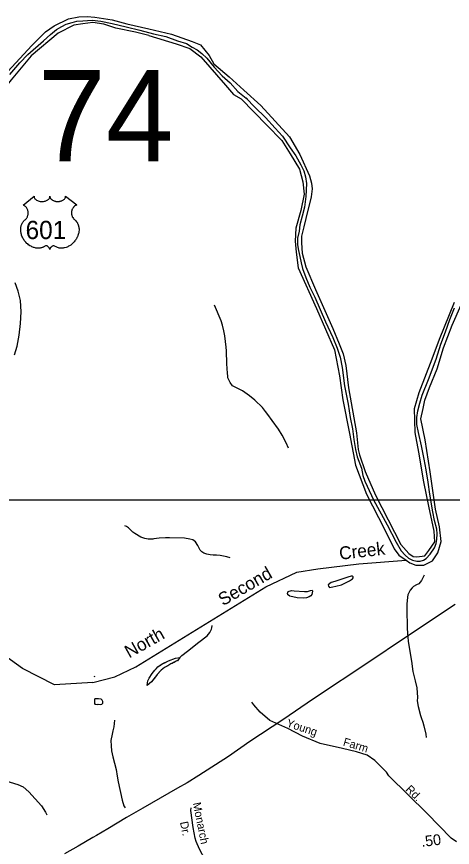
# Model space of a CAD drawing. Extents: x 1473865 to 1648260, y 639067 to 773536.
# Drawn here: x 1554159 to 1559238, y 733795 to 743479 of the extents above; entities that cross this region are included whole.
import ezdxf

# ---------------------------------------------------------------- set-up
doc = ezdxf.new("R2010")
doc.units = 0
for name, color, linetype in [('Exist Boundary Political CountyLine', 7, 'Continuous'), ('Exist Hydrographic Creek Single Shore', 7, 'Continuous'), ('Exist Hydrographic Creek Single Shore Label', 7, 'Continuous'), ('Exist Hydrographic Misc Water Feature', 7, 'Continuous'), ('Exist Hydrographic River Shore', 7, 'Continuous'), ('Exist Road Non-System Type 51', 7, 'Continuous'), ('Exist Road Non-System Type 51 Label', 7, 'Continuous'), ('Exist Road Primary US Attributed', 7, 'Continuous'), ('Exist Road Primary US Shield CELL', 7, 'Continuous'), ('Exist Road Primary US Shield Number Label', 7, 'Continuous'), ('Exist Road Secondary Mileage Hundredths English Label', 7, 'Continuous'), ('Exist Road Secondary Structure Standard Bridge Number Label', 7, 'Continuous'), ('Exist Utilities Electrical Transmission Line', 7, 'Continuous'), ('Map Preparation Inset Cut Line', 7, 'Continuous')]:
    doc.layers.add(name, color=color, linetype=linetype)

msp = doc.modelspace()

# ---------------------------------------------------------------- linework, layer by layer
at = {"layer": 'Exist Boundary Political CountyLine'}
for points in [[(1554080.5, 742804.8), (1554194.3, 742941.5), (1554289.2, 743038.3), (1554470.4, 743197.8), (1554553.9, 743271.8), (1554622.2, 743326.9), (1554684.8, 743364.8), (1554736, 743389.5), (1554808.1, 743410.4), (1554859.4, 743425.6), (1554929.6, 743431.3), (1555039.6, 743437), (1555142.1, 743423.7), (1555274, 743397.1), (1555437.1, 743359.1), (1555596.5, 743319.3)], [(1555596.5, 743319.3), (1555755.9, 743277.5), (1555896.3, 743247.1), (1556033.9, 743195.9), (1556138.2, 743163.6), (1556206.5, 743123.7), (1556263.4, 743091.5), (1556318.5, 743047.8), (1556377.3, 742992.8), (1556462.7, 742888.3), (1556553.7, 742789.6), (1556647.7, 742708), (1556736.8, 742607.4), (1556833.6, 742529.6), (1556936.1, 742421.3), (1557059.4, 742303.6), (1557174.2, 742180.3), (1557257.7, 742085.3), (1557346.8, 741948.7), (1557411.4, 741857.5), (1557473, 741749.3), (1557505.3, 741681), (1557524.3, 741612.6), (1557537.5, 741532.9), (1557530.9, 741382.9), (1557515.7, 741257.6), (1557487.3, 741153.2), (1557458.8, 741050.7), (1557450.3, 740976.7), (1557433.2, 740895.1), (1557433.2, 740819.1), (1557444.6, 740750.8), (1557460.7, 740684.3), (1557475.9, 740610.3), (1557491, 740543.9), (1557529, 740439.4), (1557574.5, 740325.5), (1557636.2, 740207.8), (1557760.5, 739921.2), (1557845.9, 739738.9), (1557896.1, 739613.7), (1557928.4, 739511.1), (1557953.1, 739389.6), (1557978.7, 739177), (1558021.4, 738962.5), (1558047.9, 738804.9), (1558072.6, 738672.1), (1558088.7, 738550.6), (1558107.7, 738432.9), (1558126.7, 738347.4), (1558177, 738214.6), (1558194, 738129.1), (1558218.7, 738062.7), (1558245.3, 738003.8), (1558320.2, 737844.4), (1558477.7, 737553.9), (1558582, 737354.6), (1558642.8, 737250.2), (1558688.3, 737200.8), (1558728.1, 737164.8), (1558771.8, 737143.9), (1558823, 737130.6), (1558862.9, 737132.5), (1558900.8, 737142), (1558933.1, 737161), (1558980.5, 737214.1), (1559027.9, 737286.3), (1559048.8, 737335.6), (1559058.3, 737385), (1559062.1, 737449.5), (1559055.4, 737502.7), (1559030.8, 737605.2), (1559009.9, 737707.7), (1558974.8, 737912.7), (1558953.9, 738051.3), (1558933.1, 738195.6), (1558909.3, 738319), (1558879, 738476.5), (1558844.8, 738630.3), (1558824.9, 738723.3), (1558823, 738806.8), (1558836.3, 738882.8), (1558859.1, 738973.9), (1558884.7, 739065), (1558960.6, 739247.3), (1559048.8, 739484.6), (1559101.9, 739661.1), (1559157, 739805.4), (1559207.2, 739949.7), (1559264.2, 740082.6)]]:
    msp.add_lwpolyline(points, dxfattribs=at)
at = {"layer": 'Exist Hydrographic Creek Single Shore'}
msp.add_line((1555064.2, 735785.8), (1555075.6, 735789.5), dxfattribs=at)
for points in [[(1555048.3, 735718.3), (1555303.1, 735783.3), (1555549.6, 735900), (1557062.3, 736832), (1557423.3, 737001.9), (1557670, 737040.9), (1558147.9, 737099.2), (1558700.8, 737142.5)], [(1555048.3, 735718.3), (1554599.8, 735690.5), (1554226.6, 735881.4), (1553679.2, 736273.4), (1553249.2, 736465.9), (1553032.2, 736467), (1552873.2, 736420.9), (1552310.4, 735868.9), (1552111.2, 735740.9), (1551925.7, 735700.9), (1551778.1, 735722.7)]]:
    msp.add_lwpolyline(points, dxfattribs=at)
at = {"layer": 'Exist Hydrographic Misc Water Feature'}
for p, q in [((1556835.4, 742531.2), (1556866.6, 742497.2)), ((1556541.6, 739932.9), (1556466.1, 740114.2)), ((1556060.6, 736006.9), (1556033.9, 735970.5)), ((1555071.1, 735464.8), (1555072, 735526.3))]:
    msp.add_line(p, q, dxfattribs=at)
for points in [[(1556620.3, 739288), (1556614.9, 739321.7), (1556610.2, 739431.8), (1556604.5, 739582.1), (1556601.1, 739626.5), (1556585.1, 739758), (1556573.9, 739814.9), (1556558.9, 739880.9), (1556541.6, 739932.9)], [(1557328.3, 738447.3), (1557301.3, 738511.8), (1557254.5, 738600.6), (1557211.6, 738668.7), (1557136.9, 738772), (1557086, 738841.2), (1557058.4, 738877), (1557023.2, 738922), (1556936.3, 739007.5), (1556875, 739057.9), (1556789.8, 739117.1), (1556676.7, 739175.2), (1556647.1, 739215.2), (1556621.9, 739267.4), (1556620.3, 739288)], [(1556649.7, 737170.1), (1556607.9, 737180.8), (1556569.8, 737189.8), (1556530, 737196.4), (1556490.1, 737200.4), (1556450.1, 737199.6), (1556414, 737203.6), (1556374.2, 737214.3), (1556342.2, 737224.8), (1556318.6, 737239.2), (1556296.8, 737259.3), (1556271.6, 737312.4), (1556244.2, 737356.4), (1556212.4, 737379.2), (1556176.6, 737389.8), (1556114.7, 737398.4), (1555940.7, 737405.2), (1555892.7, 737403.7), (1555820.6, 737398.6), (1555756.4, 737391.7), (1555748.3, 737387.8), (1555692.3, 737386.5), (1555652.4, 737394.7), (1555604.8, 737412), (1555535.3, 737454.4), (1555513.5, 737471.3), (1555462.2, 737520), (1555438.5, 737536), (1555420.5, 737542.1)], [(1557843.2, 736830.9), (1557881.3, 736838.3), (1557945.7, 736857.5), (1558040.4, 736902.4), (1558072.6, 736923.9), (1558082.9, 736937.7), (1558082.9, 736950), (1558073.1, 736957.5), (1558059.1, 736957.8), (1558018.8, 736944.7), (1557866, 736894.4), (1557826, 736881.3), (1557791.5, 736854.1), (1557793.4, 736841.7), (1557807.2, 736825.9), (1557843.2, 736830.9)], [(1558907.6, 736969.4), (1558893.1, 736936), (1558884.9, 736919.8), (1558876.6, 736904.4), (1558846.1, 736868.9), (1558818, 736857.1), (1558785.5, 736835.6), (1558769.4, 736819.5), (1558745.1, 736793.8), (1558722.3, 736748.3)], [(1557339.5, 736726.2), (1557319.6, 736740.5), (1557315.8, 736752.9), (1557324.3, 736776.5), (1557364.3, 736788.1), (1557392.4, 736785.9)], [(1557392.4, 736785.9), (1557514.3, 736777.6), (1557550.4, 736779.4), (1557582.5, 736791), (1557602.6, 736792.3), (1557608.3, 736780.6), (1557597.9, 736742.3), (1557587.5, 736728.6), (1557569.5, 736715), (1557539.3, 736705.7), (1557505.1, 736699.8), (1557427.3, 736704.7), (1557343.5, 736724.5), (1557339.5, 736726.2)], [(1558722.3, 736748.3), (1558718.2, 736738.6), (1558713.9, 736710.7), (1558706.5, 736630.4), (1558705.9, 736574.7), (1558710.5, 736350.5), (1558713.7, 736293.8), (1558724.4, 736198.4), (1558731.7, 736149.8), (1558763.1, 735967), (1558777.2, 735846.9), (1558805.7, 735734.8), (1558822.6, 735654), (1558831.1, 735542.2), (1558828.4, 735502.1), (1558837.5, 735437.9), (1558866, 735333.9), (1558873.5, 735309.1), (1558892.9, 735252.9), (1558904.2, 735213.3), (1558926.8, 735116.8), (1558932.1, 735076.6)], [(1556060.6, 736006.9), (1556084.9, 736031.9), (1556151.7, 736083.1), (1556281.2, 736185.5), (1556378.4, 736262.3), (1556408.9, 736299.4), (1556429.6, 736339.2), (1556433.8, 736355.5), (1556436.3, 736383.4)], [(1556033.9, 735970.5), (1556028, 735969), (1556017.8, 735965.1), (1555995.7, 735951.6), (1555987.7, 735951.8), (1555971.6, 735939.8), (1555955.5, 735934.4), (1555931.2, 735920.1), (1555923.1, 735912.9), (1555882.8, 735890.7), (1555842.4, 735862), (1555836.3, 735851.4), (1555797.7, 735812), (1555779.4, 735784.5), (1555750.8, 735753.1), (1555746.7, 735743.3), (1555730.3, 735723.1), (1555679.8, 735682.3), (1555684.1, 735711.7)], [(1556033.9, 735970.5), (1556028, 735969), (1556017.8, 735965.1), (1555955.5, 735934.4), (1555931.2, 735920.1), (1555882.8, 735890.7), (1555842.4, 735862), (1555797.7, 735812), (1555779.4, 735784.5), (1555746.7, 735743.3), (1555730.3, 735723.1), (1555679.8, 735682.3), (1555684.1, 735711.7)], [(1555684.1, 735711.7), (1555688.4, 735735.4), (1555702.9, 735768), (1555739.7, 735823), (1555770.4, 735862.6), (1555786.5, 735876.3), (1555804.8, 735898), (1555839.2, 735919.5), (1555855.3, 735933.1), (1555885.6, 735944.8), (1555927.9, 735968.6), (1556012.4, 735998.9), (1556060.6, 736006.9)], [(1555684.1, 735711.7), (1555688.4, 735735.4), (1555702.9, 735768), (1555739.7, 735823), (1555770.4, 735862.6), (1555804.8, 735898), (1555855.3, 735933.1), (1555927.9, 735968.6), (1556012.4, 735998.9), (1556060.6, 736006.9)], [(1555071.1, 735464.8), (1555080.2, 735466.3), (1555096.2, 735462.7), (1555110.4, 735464), (1555136.2, 735461.8), (1555152.3, 735465.6), (1555162.6, 735475.3), (1555162.7, 735495), (1555157.1, 735511.5), (1555143.2, 735521.6), (1555113.4, 735528), (1555081.3, 735526.1), (1555072, 735526.3)], [(1555071.1, 735464.8), (1555136.2, 735461.8), (1555152.3, 735465.6), (1555162.6, 735475.3), (1555162.7, 735495), (1555157.1, 735511.5), (1555143.2, 735521.6), (1555113.4, 735528), (1555072, 735526.3)], [(1555299.6, 735277.2), (1555290.5, 735201.1), (1555280, 735153.7), (1555267.1, 735097.3), (1555260.6, 735059.7), (1555258.2, 735041.7), (1555259.4, 734977.7), (1555266.4, 734921.7), (1555281.4, 734849.2), (1555319.5, 734704.8), (1555330.2, 734624.2), (1555341.4, 734560.7), (1555388.3, 734345.6), (1555409.5, 734281.2), (1555423.1, 734257.1)], [(1554032.7, 734570), (1554171.9, 734528.8), (1554234.8, 734502.3), (1554299.9, 734443.8), (1554448.2, 734278.4), (1554494.5, 734205.4), (1554509.8, 734173)]]:
    msp.add_lwpolyline(points, dxfattribs=at)
at = {"layer": 'Exist Hydrographic River Shore'}
for points in [[(1553085.6, 741415.8), (1553107.4, 741528.5), (1553181.3, 741692.6), (1553319.3, 741910.7), (1553481.3, 742098.8), (1553696.8, 742383.8), (1553960.7, 742736), (1554335.7, 743142.5), (1554493.7, 743300.6), (1554597.7, 743372.6), (1554763.6, 743452.7), (1554883.6, 743476.7), (1554981.6, 743478.7), (1555071.5, 743472.7), (1555273.5, 743440.6), (1555441.5, 743394.6), (1555698.1, 743336.8)], [(1555698.1, 743258.8), (1555544.2, 743298.8), (1555316.2, 743344.8), (1555174.3, 743390.8), (1555046.3, 743408.8), (1554932.3, 743392.8), (1554824.3, 743378.8), (1554643.3, 743286.7), (1554327.4, 743022.6), (1554093.4, 742742.5), (1553494.8, 741982.4), (1553406.8, 741866.3), (1553328.9, 741768.3), (1553266.9, 741636.2), (1553220.9, 741546.2), (1553163, 741429.1), (1553153, 741383)], [(1555698.1, 743336.8), (1555963.1, 743274.4), (1556205.9, 743188.9), (1556301.6, 743151.2), (1556402.5, 743026.3), (1556458.9, 742928.8), (1556636, 742775.7), (1556808.7, 742619.9), (1557003.6, 742442), (1557339.6, 742077), (1557459.2, 741869.9), (1557573.6, 741624.4), (1557595.9, 741538.9), (1557604.4, 741470.4), (1557592.4, 741376.3), (1557530.9, 741126), (1557507, 741026.7), (1557477.9, 740920.7), (1557479.6, 740843.7), (1557486.4, 740719.9), (1557530.8, 740560.7), (1557642, 740298.9), (1557845, 739844.7), (1557916.6, 739666.4), (1557966.1, 739546.6), (1557995.2, 739411.4), (1558026, 739153.1), (1558121.6, 738625.6), (1558140.4, 738433.2), (1558154, 738371.6), (1558222.4, 738174.9), (1558342.1, 737899.4), (1558637.5, 737324.7), (1558729.8, 737220.3)], [(1555698.1, 743258.8), (1556018, 743162.8), (1556178.7, 743108.1), (1556304.3, 743011.5), (1556593.3, 742681.3), (1556687.3, 742571.8), (1556776.2, 742520.4), (1557076.5, 742215.1), (1557250.5, 742032.9), (1557348, 741880.6), (1557455.7, 741699.2), (1557496.6, 741554.7), (1557510.3, 741411), (1557471, 741217.6), (1557414.6, 741012.1), (1557406.1, 740861.5), (1557416.3, 740734.9), (1557442, 740551.8), (1557652.2, 740075.6), (1557865.5, 739594.5), (1557921.9, 739291.6), (1557962.9, 739010.3), (1558038.2, 738618.4), (1558108.1, 738249.1), (1558238.1, 737912), (1558448.3, 737503.1), (1558560.5, 737273.5), (1558611.8, 737200), (1558700.8, 737142.5)], [(1558700.8, 737142.5), (1558743, 737112.3), (1558811.4, 737083.2), (1558905.4, 737085), (1559006.3, 737136.3), (1559067.8, 737228.7), (1559105.5, 737360.4), (1559086.6, 737531.6), (1559040.5, 737736.9), (1558980.6, 738173.3), (1558920.7, 738546.3), (1558869.5, 738789.8), (1558896.8, 738911.3), (1558917.3, 739008.8), (1558972, 739156), (1559060.9, 739374), (1559132.7, 739617), (1559233.5, 739881), (1559339.4, 740120.6)], [(1558729.8, 737220.3), (1558780.6, 737184.5), (1558825.1, 737181.1), (1558915.7, 737194.8), (1558965.3, 737256.4), (1559033.6, 737357.3), (1559026.8, 737482.3), (1558961.8, 737772.1), (1558903.7, 738054.4), (1558845.6, 738402.4), (1558802.9, 738630), (1558796, 738909.4), (1558852.4, 739097.6), (1559002.7, 739488.6), (1559086.4, 739717.9), (1559262.3, 740149.3)]]:
    msp.add_lwpolyline(points, dxfattribs=at)
at = {"layer": 'Exist Road Non-System Type 51'}
for points in [[(1558468.9, 734672.5), (1558335.4, 734809), (1558245.4, 734871), (1558118.7, 734909.9), (1557956.6, 734947.4), (1557695.5, 735006.1), (1557490.7, 735091), (1557321, 735179.9), (1557111.4, 735275.9), (1556996.4, 735371.6), (1556925.2, 735458), (1556899.2, 735488.8)], [(1559285.9, 733860.4), (1559225.5, 733904.4), (1558942.7, 734190.8), (1558497.8, 734629.5), (1558468.9, 734672.5)], [(1556620.6, 733192.8), (1556506.8, 733207.5), (1556447.4, 733228.2), (1556421.4, 733240.5), (1556381.7, 733272.7), (1556362, 733306.9), (1556350.4, 733367), (1556352.7, 733405), (1556369.9, 733542.7), (1556370.1, 733578.7), (1556364.4, 733616.8), (1556356.7, 733648.8), (1556289.6, 733773.4), (1556252.4, 733865.6), (1556240.7, 733901.7), (1556215.6, 734025.8), (1556189.2, 734224.1), (1556191.5, 734256.1)]]:
    msp.add_lwpolyline(points, dxfattribs=at)
at = {"layer": 'Exist Road Primary US Attributed'}
msp.add_lwpolyline([(1554135.2, 739536.7), (1554164.9, 739636.7), (1554190.3, 739764.9), (1554205.2, 739902.7), (1554210.8, 740039.5), (1554204.7, 740169.4), (1554177.1, 740278.6), (1554142.5, 740376.2)], dxfattribs=at)
at = {"layer": 'Exist Road Primary US Shield CELL'}
msp.add_lwpolyline([(1554362, 741385), (1554362.4, 741379.7), (1554363.7, 741373.4), (1554364.6, 741370.1), (1554367.6, 741363.9), (1554372.5, 741356.5), (1554379.3, 741349.3), (1554386.9, 741343), (1554392.1, 741339.7), (1554400.9, 741335), (1554410.8, 741330.8), (1554421.9, 741327.6), (1554433.2, 741325.3), (1554445.6, 741323.9), (1554457.8, 741323.7), (1554471, 741324.7), (1554485.6, 741327.5), (1554492.4, 741329.3), (1554499.9, 741331.8), (1554506.9, 741334.7), (1554514.6, 741338.8), (1554520.7, 741342.8), (1554525.5, 741346.3), (1554532.4, 741352.8), (1554537.8, 741359.6), (1554540.1, 741363.4), (1554542.1, 741367), (1554544.7, 741374.8), (1554545.5, 741378.2), (1554546, 741385.3), (1554546.5, 741379.3), (1554547.1, 741375.6), (1554548.1, 741372), (1554549.6, 741368.1), (1554552.3, 741362.6), (1554555.4, 741358.1), (1554561.1, 741351.3), (1554564.7, 741347.9), (1554567.9, 741345.3), (1554576.7, 741339.3), (1554586.9, 741334.1), (1554591.9, 741331.9), (1554597.1, 741330.1), (1554603.6, 741328.1), (1554610.4, 741326.5), (1554617.1, 741325.4), (1554623.9, 741324.4), (1554630.9, 741323.9), (1554636.6, 741323.7), (1554643.6, 741323.8), (1554650, 741324.2), (1554656.6, 741324.9), (1554663.9, 741326.1), (1554669.8, 741327.4), (1554677.5, 741329.5), (1554684.5, 741332), (1554690.6, 741334.6), (1554698.6, 741338.8), (1554705.1, 741342.9), (1554709.8, 741346.7), (1554715.4, 741351.8), (1554720.7, 741358), (1554723.8, 741362.5), (1554726, 741367.1), (1554728.1, 741372), (1554729.3, 741377.1), (1554730, 741381.6), (1554730.1, 741385.4), (1554858.7, 741283), (1554855.6, 741281.8), (1554848.7, 741278.4), (1554843.1, 741275.2), (1554834.3, 741268.9), (1554830.5, 741265.5), (1554826.7, 741261.9), (1554823.2, 741258.1), (1554820.1, 741254.6), (1554816.4, 741249.4), (1554813, 741244.2), (1554809.8, 741238.5), (1554807.4, 741233.6), (1554803.4, 741223.3), (1554801.5, 741216.7), (1554800.3, 741211.2), (1554798.8, 741199.7), (1554798.4, 741194.2), (1554798.4, 741188.8), (1554798.7, 741183.1), (1554799.2, 741177.7), (1554800.2, 741172), (1554801.1, 741166.9), (1554802.7, 741160.8), (1554805, 741153.6), (1554807.8, 741146.7), (1554813.7, 741135.6), (1554821.3, 741124.2), (1554826.7, 741117.8), (1554832, 741112.3), (1554839.9, 741105.6), (1554844.2, 741101.8), (1554849.1, 741096.9), (1554857.2, 741087.5), (1554860.5, 741083.1), (1554863.8, 741078.2), (1554866.8, 741073.1), (1554869.8, 741067.6), (1554872.3, 741062.8), (1554876.8, 741051.8), (1554880.1, 741041.1), (1554881.6, 741035.5), (1554884, 741022.9), (1554884.9, 741016.6), (1554885.9, 741004.3), (1554885.9, 740989.4), (1554884.8, 740975.3), (1554882.1, 740958.8), (1554879.9, 740948.9), (1554876.6, 740937.5), (1554873.3, 740927.5), (1554867.4, 740912.8), (1554862.2, 740902.2), (1554855.5, 740889.7), (1554850.8, 740882.2), (1554845.4, 740874.2), (1554838.7, 740864.9), (1554830.8, 740855), (1554821.3, 740844.6), (1554813.6, 740836.9), (1554803.6, 740828), (1554797.5, 740823), (1554788.8, 740816.4), (1554777, 740808.5), (1554765.3, 740801.8), (1554755.4, 740796.7), (1554746.5, 740792.9), (1554735.2, 740788.5), (1554716.2, 740783.3), (1554709.3, 740781.8), (1554701.1, 740780.6), (1554693.4, 740779.9), (1554685.9, 740779.4), (1554675.9, 740779.4), (1554666, 740780.2), (1554656.5, 740781.5), (1554646.7, 740783.6), (1554636.5, 740786.6), (1554627.2, 740790.3), (1554617.8, 740794.9), (1554601.9, 740804.9), (1554597.3, 740807.4), (1554594.7, 740808.1), (1554588.5, 740808.4), (1554582.8, 740807.1), (1554576.8, 740804.8), (1554573.3, 740802.9), (1554568.5, 740799.8), (1554564.9, 740796.9), (1554560.5, 740792.7), (1554557.4, 740789.2), (1554555.1, 740786.5), (1554550.6, 740779.4), (1554549, 740776.1), (1554547.4, 740771.7), (1554545.9, 740765.4), (1554543.9, 740773.4), (1554541.5, 740778.7), (1554538.8, 740783.3), (1554535.9, 740787.3), (1554531.5, 740792.5), (1554527.4, 740796.4), (1554522.6, 740800.3), (1554517.4, 740803.4), (1554513.3, 740805.6), (1554509.5, 740807), (1554504.8, 740808.1), (1554501, 740808.4), (1554497.9, 740808.4), (1554493.6, 740807.4), (1554487.8, 740803.2), (1554482.3, 740799.4), (1554476.3, 740795.7), (1554469.2, 740791.9), (1554463.9, 740789.4), (1554457.7, 740787), (1554450.4, 740784.6), (1554442.5, 740782.5), (1554434.4, 740780.9), (1554427.3, 740779.8), (1554419.6, 740779.1), (1554412.7, 740778.9), (1554405.5, 740779), (1554398.7, 740779.5), (1554390.9, 740780.2), (1554381.2, 740781.6), (1554373.1, 740783.4), (1554364.6, 740785.7), (1554355.9, 740788.5), (1554346.5, 740792), (1554334.8, 740797.1), (1554326.7, 740801.3), (1554313.9, 740808.7), (1554298.8, 740819.1), (1554287.5, 740828.3), (1554279.2, 740835.8), (1554266.9, 740848.3), (1554259.8, 740856.4), (1554248.5, 740871), (1554241.3, 740881.5), (1554236.6, 740889.3), (1554229.8, 740901.7), (1554226, 740909.6), (1554221.1, 740921), (1554217.3, 740931.4), (1554214.1, 740941.3), (1554212.4, 740947.6), (1554210, 740958.6), (1554208.5, 740966.4), (1554207.1, 740977.1), (1554206.3, 740988.5), (1554206.1, 740998.9), (1554206.4, 741007.5), (1554207.4, 741017.6), (1554209.1, 741028.3), (1554211.1, 741037.5), (1554213, 741044.1), (1554215.7, 741052.2), (1554219.3, 741061.1), (1554223.6, 741069.6), (1554227.6, 741076.7), (1554232.7, 741084.3), (1554237.7, 741090.7), (1554244.3, 741097.9), (1554251.1, 741104.4), (1554257.4, 741109.5), (1554264.9, 741116.8), (1554268.7, 741121.2), (1554273.4, 741127.4), (1554277.1, 741133.1), (1554280.1, 741138.1), (1554284, 741145.7), (1554286.3, 741151.3), (1554289.3, 741160), (1554290.8, 741166), (1554292.3, 741173.9), (1554293.3, 741181.2), (1554293.7, 741190.4), (1554293.4, 741198), (1554292.5, 741206.9), (1554290.8, 741215.4), (1554288.8, 741222.9), (1554285.6, 741231.4), (1554282.7, 741237.6), (1554277.7, 741246), (1554272.3, 741253.9), (1554266.6, 741260.3), (1554260.9, 741266), (1554255.4, 741270.2), (1554250.2, 741273.9), (1554243.7, 741277.9), (1554237.4, 741281), (1554233.4, 741282.6)], close=True, dxfattribs=at)
at = {"layer": 'Exist Utilities Electrical Transmission Line'}
msp.add_lwpolyline([(1559271.2, 736628), (1558669.9, 736226.1), (1558277, 735961.7), (1557617.5, 735528.3), (1557260.8, 735283.5), (1556877.8, 735029), (1556627.4, 734855.9), (1556284.5, 734633.4), (1556146.3, 734547.9), (1556032.2, 734484.2), (1555629.3, 734253.8), (1555441, 734142.6), (1555222.7, 734013.3), (1555088.8, 733934), (1555047.5, 733911.8), (1554875.9, 733808.6), (1554717.3, 733722)], dxfattribs=at)
at = {"layer": 'Map Preparation Inset Cut Line'}
msp.add_lwpolyline([(1569802.7, 722115.9), (1550195.5, 722115.9), (1550195.5, 737846.4), (1569802.7, 737846.4), (1569802.7, 722115.9)], dxfattribs=at)

# ---------------------------------------------------------------- texts
at = {"layer": 'Exist Hydrographic Creek Single Shore Label'}
for s, rotation, p in [('Creek', 6.63337, (1557927.4, 737147)), ('Second', 30.05033, (1556563.8, 736605.4)), ('North', 29.35809, (1555470.8, 735996.9))]:
    msp.add_text(s, height=150, rotation=rotation, dxfattribs=at).set_placement(p)
at = {"layer": 'Exist Road Non-System Type 51 Label'}
for s, rotation, p in [('Young', 341.66264, (1557295.8, 735206.2)), ('Farm', 343.27882, (1557956.9, 734984.8)), ('Rd.', 315.39669, (1558685.4, 734464.1)), ('Monarch', 281.42866, (1556210.7, 734310.8)), ('Dr.', 281.42866, (1556062.2, 734088.5))]:
    msp.add_text(s, height=95, rotation=rotation, dxfattribs=at).set_placement(p)
at = {"layer": 'Exist Road Primary US Shield Number Label'}
msp.add_text('601', height=212.5, dxfattribs=at).set_placement((1554263.2, 740885.7))
at = {"layer": 'Exist Road Secondary Mileage Hundredths English Label'}
msp.add_text('.50', height=125, rotation=6.95466, dxfattribs=at).set_placement((1558881.4, 733800))
at = {"layer": 'Exist Road Secondary Structure Standard Bridge Number Label'}
msp.add_text('74', height=1066.27, dxfattribs=at).set_placement((1554404.1, 741791.3))

doc.saveas('drawing.dxf')
